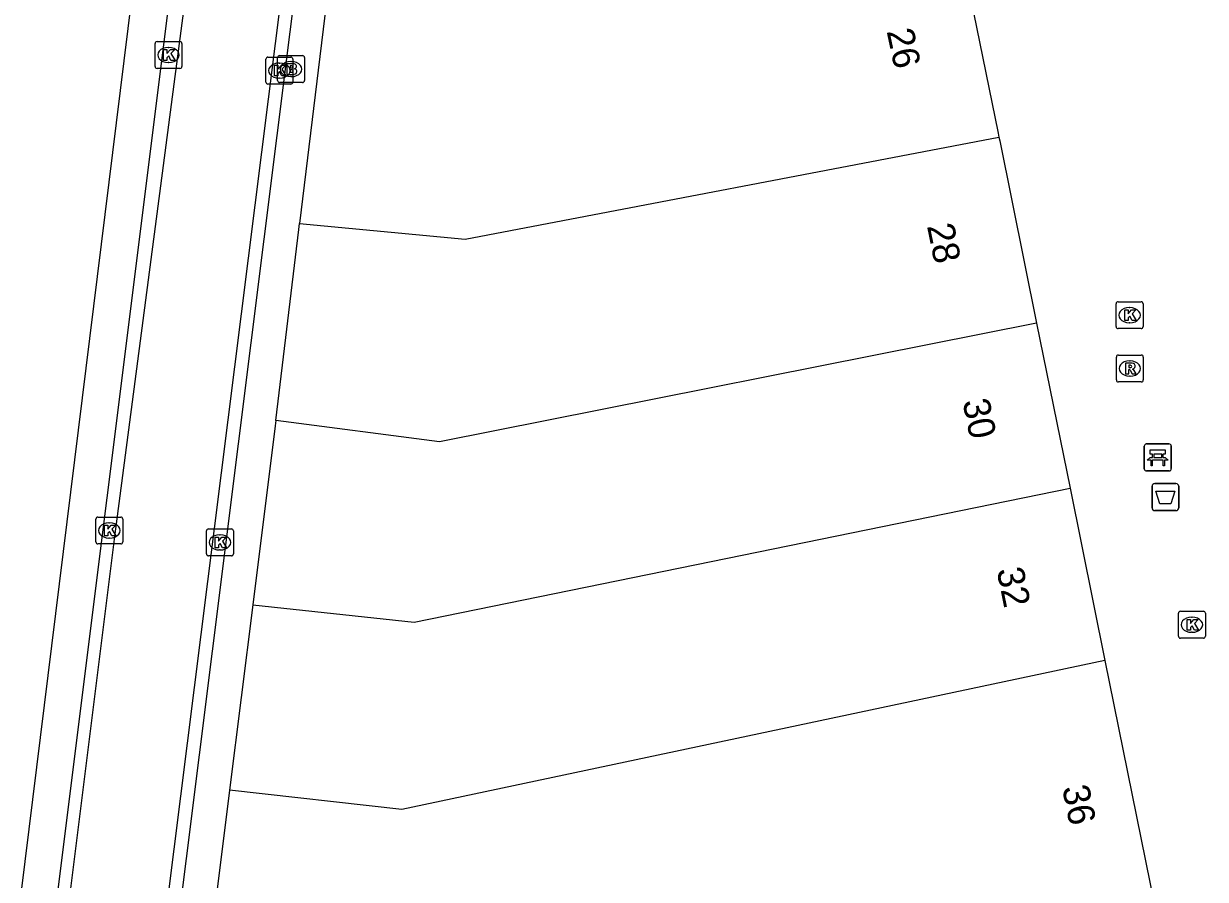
# Model space of a CAD drawing. Extents: x 161087 to 161922, y 382574 to 383873.
# Drawn here: x 161210.78 to 161254.69, y 383414.27 to 383446.07 of the extents above; entities that cross this region are included whole.
import ezdxf

# ---------------------------------------------------------------- set-up
doc = ezdxf.new("R2010")
doc.units = 0
for name, color, linetype in [('IMGEO_Afvalbak', 7, 'Continuous'), ('IMGEO_Bank', 7, 'Continuous'), ('IMGEO_Brandkraan', 7, 'Continuous'), ('IMGEO_Kolk', 7, 'Continuous'), ('IMGEO_Pand', 7, 'Continuous'), ('IMGEO_Pand_nummerreeks', 7, 'Continuous'), ('IMGEO_Rijbaan_lokaal_open', 7, 'Continuous'), ('IMGEO_Rioolput', 7, 'Continuous')]:
    doc.layers.add(name, color=color, linetype=linetype)

msp = doc.modelspace()

# ---------------------------------------------------------------- linework, layer by layer
at = {"layer": 'IMGEO_Afvalbak'}
for p, q in [((161252.709, 383428.08), (161252.709, 383428.88)), ((161252.709, 383428.88), (161252.709, 383428.08)), ((161252.809, 383428.98), (161253.599, 383428.98)), ((161253.599, 383428.98), (161252.809, 383428.98)), ((161253.699, 383428.88), (161253.699, 383428.08)), ((161253.699, 383428.08), (161253.699, 383428.88)), ((161253.599, 383427.98), (161252.809, 383427.98)), ((161252.809, 383427.98), (161253.599, 383427.98))]:
    msp.add_line(p, q, dxfattribs=at)
msp.add_lwpolyline([(161252.852, 383428.694), (161253.556, 383428.694), (161253.407, 383428.224), (161253.001, 383428.224), (161252.852, 383428.694)], dxfattribs=at)
for centre, start, end in [((161252.809, 383428.88), 90, 180), ((161252.809, 383428.88), 90, 180), ((161253.599, 383428.88), 0, 90), ((161253.599, 383428.88), 360, 90), ((161252.809, 383428.08), 180, 270), ((161252.809, 383428.08), 180, 270), ((161253.599, 383428.08), 270, 0), ((161253.599, 383428.08), 270, 0)]:
    msp.add_arc(centre, 0.1, start, end, dxfattribs=at)
at = {"layer": 'IMGEO_Bank'}
for p, q in [((161252.422, 383429.529), (161252.422, 383430.37)), ((161252.422, 383430.37), (161252.422, 383429.529)), ((161252.497, 383430.454), (161253.338, 383430.454)), ((161253.338, 383430.454), (161252.497, 383430.454)), ((161253.422, 383430.379), (161253.422, 383429.538)), ((161253.422, 383429.538), (161253.422, 383430.379)), ((161253.119, 383429.852), (161252.726, 383429.852)), ((161252.731, 383429.96), (161252.731, 383430.066)), ((161252.775, 383430.066), (161252.775, 383429.96)), ((161253.063, 383430.072), (161252.781, 383430.072)), ((161252.781, 383429.954), (161253.063, 383429.954)), ((161253.069, 383429.96), (161253.069, 383430.066)), ((161253.113, 383430.066), (161253.113, 383429.96)), ((161253.347, 383429.454), (161252.506, 383429.454)), ((161252.506, 383429.454), (161253.347, 383429.454))]:
    msp.add_line(p, q, dxfattribs=at)
for points in [[(161252.725, 383430.072), (161252.639, 383430.072), (161252.639, 383430.233), (161253.202, 383430.233), (161253.202, 383430.072), (161253.119, 383430.072)], [(161252.669, 383429.852), (161252.527, 383429.852), (161252.639, 383429.954), (161252.725, 383429.954)], [(161252.719, 383429.845), (161252.719, 383429.638), (161252.676, 383429.638), (161252.676, 383429.845)], [(161253.119, 383429.954), (161253.202, 383429.954), (161253.314, 383429.852), (161253.175, 383429.852)], [(161253.169, 383429.845), (161253.169, 383429.638), (161253.125, 383429.638), (161253.125, 383429.845)]]:
    msp.add_lwpolyline(points, dxfattribs=at)
for centre, radius, start, end in [((161252.5, 383430.376), 0.0779, 92.4484, 184.2845), ((161252.5, 383430.376), 0.0779, 92.4484, 184.2845), ((161253.344, 383430.376), 0.0779, 2.4484, 94.2845), ((161253.344, 383430.376), 0.0779, 2.4484, 94.2845), ((161252.669, 383429.845), 0.00671, 2.8957, 87.1043), ((161252.726, 383429.845), 0.00671, 92.8957, 177.1043), ((161252.724, 383430.065), 0.00671, 2.8957, 87.1043), ((161252.724, 383429.961), 0.00671, 272.8957, 357.1043), ((161252.781, 383430.065), 0.00671, 92.8957, 177.1043), ((161252.781, 383429.961), 0.00671, 182.8957, 267.1043), ((161253.063, 383430.065), 0.00671, 2.8957, 87.1043), ((161253.063, 383429.961), 0.00671, 272.8957, 357.1043), ((161253.12, 383430.065), 0.00671, 92.8957, 177.1043), ((161253.12, 383429.961), 0.00671, 182.8957, 267.1043), ((161253.118, 383429.845), 0.00671, 2.8957, 87.1043), ((161253.175, 383429.845), 0.00671, 92.8957, 177.1043), ((161252.5, 383429.532), 0.0779, 182.4484, 274.2845), ((161252.5, 383429.532), 0.0779, 182.4484, 274.2845), ((161253.344, 383429.532), 0.0779, 272.4484, 4.2845), ((161253.344, 383429.532), 0.0779, 272.4484, 4.2845)]:
    msp.add_arc(centre, radius, start, end, dxfattribs=at)
at = {"layer": 'IMGEO_Brandkraan'}
for p, q in [((161220.214, 383443.959), (161220.214, 383444.811)), ((161220.289, 383444.885), (161221.141, 383444.885)), ((161220.702, 383444.665), (161220.727, 383444.665)), ((161221.215, 383444.811), (161221.215, 383443.959)), ((161221.141, 383443.885), (161220.289, 383443.885)), ((161220.725, 383444.105), (161220.7, 383444.105))]:
    msp.add_line(p, q, dxfattribs=at)
for points in [[(161220.214, 383443.959), (161220.214, 383444.811)], [(161220.289, 383444.885), (161221.141, 383444.885)], [(161221.215, 383444.811), (161221.215, 383443.959)], [(161220.562, 383444.585), (161220.562, 383444.185), (161220.775, 383444.185)], [(161220.793, 383444.585), (161220.562, 383444.585)], [(161220.741, 383444.504), (161220.687, 383444.504), (161220.687, 383444.428)], [(161220.687, 383444.428), (161220.74, 383444.428)], [(161220.749, 383444.352), (161220.687, 383444.352), (161220.687, 383444.271)], [(161220.687, 383444.271), (161220.749, 383444.271)], [(161221.141, 383443.885), (161220.289, 383443.885)]]:
    msp.add_lwpolyline(points, dxfattribs=at)
for centre, radius, start, end in [((161220.291, 383444.809), 0.0765, 91.552, 178.448), ((161220.291, 383444.809), 0.0765, 91.552, 178.448), ((161221.139, 383444.809), 0.0765, 1.552, 88.448), ((161221.139, 383444.809), 0.0765, 1.552, 88.448), ((161220.742, 383444.466), 0.0379, 267.8285, 90.9355), ((161220.75, 383444.311), 0.0404, 269.8759, 90.5077), ((161220.797, 383444.44), 0.145, 59.4692, 91.5367), ((161220.822, 383444.487), 0.0922, 285.5137, 58.1501), ((161220.827, 383444.295), 0.105, 301.3115, 78.989), ((161220.291, 383443.961), 0.0765, 181.552, 268.448), ((161220.291, 383443.961), 0.0765, 181.552, 268.448), ((161220.781, 383444.436), 0.251, 268.6676, 293.5347), ((161221.139, 383443.961), 0.0765, 271.552, 358.448), ((161221.139, 383443.961), 0.0765, 271.552, 358.448)]:
    msp.add_arc(centre, radius, start, end, dxfattribs=at)
for centre, major_axis, ratio, start_param, end_param in [((161220.701, 383444.385), (-0.387, 0.002), 0.722429, 4.712389, 7.853982), ((161220.726, 383444.385), (-0.39, 0.002), 0.717154, 1.570796, 4.712389)]:
    msp.add_ellipse(centre, major_axis=major_axis, ratio=ratio, start_param=start_param, end_param=end_param, dxfattribs=at)
at = {"layer": 'IMGEO_Kolk'}
for p, q in [((161215.66, 383444.483), (161215.66, 383445.335)), ((161215.735, 383445.409), (161216.587, 383445.409)), ((161216.148, 383445.189), (161216.173, 383445.189)), ((161216.661, 383445.335), (161216.661, 383444.483)), ((161219.781, 383443.902), (161219.781, 383444.754)), ((161219.856, 383444.828), (161220.708, 383444.828)), ((161220.782, 383444.754), (161220.782, 383443.902)), ((161216.587, 383444.409), (161215.735, 383444.409)), ((161216.171, 383444.629), (161216.146, 383444.629)), ((161220.269, 383444.608), (161220.294, 383444.608)), ((161220.708, 383443.828), (161219.856, 383443.828)), ((161220.292, 383444.048), (161220.267, 383444.048)), ((161251.373, 383434.814), (161251.373, 383435.666)), ((161251.448, 383435.74), (161252.3, 383435.74)), ((161251.861, 383435.52), (161251.886, 383435.52)), ((161252.374, 383435.666), (161252.374, 383434.814)), ((161252.3, 383434.74), (161251.448, 383434.74)), ((161251.884, 383434.96), (161251.859, 383434.96)), ((161213.461, 383426.813), (161213.461, 383427.665)), ((161213.536, 383427.739), (161214.388, 383427.739)), ((161214.462, 383427.665), (161214.462, 383426.813)), ((161213.949, 383427.519), (161213.974, 383427.519)), ((161217.572, 383426.369), (161217.572, 383427.221)), ((161217.647, 383427.295), (161218.499, 383427.295)), ((161218.573, 383427.221), (161218.573, 383426.369)), ((161214.388, 383426.739), (161213.536, 383426.739)), ((161213.972, 383426.959), (161213.947, 383426.959)), ((161218.06, 383427.075), (161218.085, 383427.075)), ((161218.499, 383426.295), (161217.647, 383426.295)), ((161218.083, 383426.515), (161218.058, 383426.515)), ((161253.689, 383423.31), (161253.689, 383424.162)), ((161253.764, 383424.236), (161254.616, 383424.236)), ((161254.69, 383424.162), (161254.69, 383423.31)), ((161254.177, 383424.016), (161254.202, 383424.016)), ((161254.616, 383423.236), (161253.764, 383423.236)), ((161254.2, 383423.456), (161254.175, 383423.456))]:
    msp.add_line(p, q, dxfattribs=at)
for points in [[(161215.66, 383444.483), (161215.66, 383445.335)], [(161215.735, 383445.409), (161216.587, 383445.409)], [(161215.981, 383445.109), (161216.104, 383445.109), (161216.104, 383444.958), (161216.234, 383445.109), (161216.398, 383445.109), (161216.252, 383444.958), (161216.405, 383444.709), (161216.253, 383444.709), (161216.168, 383444.873), (161216.104, 383444.806), (161216.104, 383444.709), (161215.981, 383444.709), (161215.981, 383445.109)], [(161216.661, 383445.335), (161216.661, 383444.483)], [(161219.781, 383443.902), (161219.781, 383444.754)], [(161219.856, 383444.828), (161220.708, 383444.828)], [(161220.782, 383444.754), (161220.782, 383443.902)], [(161216.587, 383444.409), (161215.735, 383444.409)], [(161220.102, 383444.528), (161220.225, 383444.528), (161220.225, 383444.377), (161220.355, 383444.528), (161220.519, 383444.528), (161220.373, 383444.377), (161220.526, 383444.128), (161220.374, 383444.128), (161220.289, 383444.292), (161220.225, 383444.225), (161220.225, 383444.128), (161220.102, 383444.128), (161220.102, 383444.528)], [(161220.708, 383443.828), (161219.856, 383443.828)], [(161251.373, 383434.814), (161251.373, 383435.666)], [(161251.448, 383435.74), (161252.3, 383435.74)], [(161251.694, 383435.44), (161251.817, 383435.44), (161251.817, 383435.289), (161251.947, 383435.44), (161252.111, 383435.44), (161251.965, 383435.289), (161252.118, 383435.04), (161251.966, 383435.04), (161251.881, 383435.204), (161251.817, 383435.137), (161251.817, 383435.04), (161251.694, 383435.04), (161251.694, 383435.44)], [(161252.374, 383435.666), (161252.374, 383434.814)], [(161252.3, 383434.74), (161251.448, 383434.74)], [(161213.461, 383426.813), (161213.461, 383427.665)], [(161213.536, 383427.739), (161214.388, 383427.739)], [(161214.462, 383427.665), (161214.462, 383426.813)], [(161213.782, 383427.439), (161213.905, 383427.439), (161213.905, 383427.288), (161214.035, 383427.439), (161214.199, 383427.439), (161214.053, 383427.288), (161214.206, 383427.039), (161214.054, 383427.039), (161213.969, 383427.203), (161213.905, 383427.136), (161213.905, 383427.039), (161213.782, 383427.039), (161213.782, 383427.439)], [(161217.572, 383426.369), (161217.572, 383427.221)], [(161217.647, 383427.295), (161218.499, 383427.295)], [(161218.573, 383427.221), (161218.573, 383426.369)], [(161214.388, 383426.739), (161213.536, 383426.739)], [(161217.893, 383426.995), (161218.016, 383426.995), (161218.016, 383426.844), (161218.146, 383426.995), (161218.31, 383426.995), (161218.164, 383426.844), (161218.317, 383426.595), (161218.165, 383426.595), (161218.08, 383426.759), (161218.016, 383426.692), (161218.016, 383426.595), (161217.893, 383426.595), (161217.893, 383426.995)], [(161218.499, 383426.295), (161217.647, 383426.295)], [(161253.689, 383423.31), (161253.689, 383424.162)], [(161253.764, 383424.236), (161254.616, 383424.236)], [(161254.69, 383424.162), (161254.69, 383423.31)], [(161254.01, 383423.936), (161254.133, 383423.936), (161254.133, 383423.785), (161254.263, 383423.936), (161254.427, 383423.936), (161254.281, 383423.785), (161254.434, 383423.536), (161254.282, 383423.536), (161254.197, 383423.7), (161254.133, 383423.633), (161254.133, 383423.536), (161254.01, 383423.536), (161254.01, 383423.936)], [(161254.616, 383423.236), (161253.764, 383423.236)]]:
    msp.add_lwpolyline(points, dxfattribs=at)
for centre, start, end in [((161215.737, 383445.333), 91.552, 178.448), ((161215.737, 383445.333), 91.552, 178.448), ((161216.585, 383445.333), 1.552, 88.448), ((161216.585, 383445.333), 1.552, 88.448), ((161219.858, 383444.752), 91.552, 178.448), ((161219.858, 383444.752), 91.552, 178.448), ((161220.706, 383444.752), 1.552, 88.448), ((161220.706, 383444.752), 1.552, 88.448), ((161215.737, 383444.485), 181.552, 268.448), ((161215.737, 383444.485), 181.552, 268.448), ((161216.585, 383444.485), 271.552, 358.448), ((161216.585, 383444.485), 271.552, 358.448), ((161219.858, 383443.904), 181.552, 268.448), ((161219.858, 383443.904), 181.552, 268.448), ((161220.706, 383443.904), 271.552, 358.448), ((161220.706, 383443.904), 271.552, 358.448), ((161251.45, 383435.664), 91.552, 178.448), ((161251.45, 383435.664), 91.552, 178.448), ((161252.298, 383435.664), 1.552, 88.448), ((161252.298, 383435.664), 1.552, 88.448), ((161251.45, 383434.816), 181.552, 268.448), ((161251.45, 383434.816), 181.552, 268.448), ((161252.298, 383434.816), 271.552, 358.448), ((161252.298, 383434.816), 271.552, 358.448), ((161213.538, 383427.663), 91.552, 178.448), ((161213.538, 383427.663), 91.552, 178.448), ((161214.386, 383427.663), 1.552, 88.448), ((161214.386, 383427.663), 1.552, 88.448), ((161217.649, 383427.219), 91.552, 178.448), ((161217.649, 383427.219), 91.552, 178.448), ((161218.497, 383427.219), 1.552, 88.448), ((161218.497, 383427.219), 1.552, 88.448), ((161213.538, 383426.815), 181.552, 268.448), ((161213.538, 383426.815), 181.552, 268.448), ((161214.386, 383426.815), 271.552, 358.448), ((161214.386, 383426.815), 271.552, 358.448), ((161217.649, 383426.371), 181.552, 268.448), ((161217.649, 383426.371), 181.552, 268.448), ((161218.497, 383426.371), 271.552, 358.448), ((161218.497, 383426.371), 271.552, 358.448), ((161253.766, 383424.16), 91.552, 178.448), ((161253.766, 383424.16), 91.552, 178.448), ((161254.614, 383424.16), 1.552, 88.448), ((161254.614, 383424.16), 1.552, 88.448), ((161253.766, 383423.312), 181.552, 268.448), ((161253.766, 383423.312), 181.552, 268.448), ((161254.614, 383423.312), 271.552, 358.448), ((161254.614, 383423.312), 271.552, 358.448)]:
    msp.add_arc(centre, 0.0765, start, end, dxfattribs=at)
for centre, major_axis, ratio, start_param, end_param in [((161216.147, 383444.909), (-0.387, 0.002), 0.722429, 4.712389, 7.853982), ((161216.172, 383444.909), (-0.39, 0.002), 0.717154, 1.570796, 4.712389), ((161220.268, 383444.328), (-0.387, 0.002), 0.722429, 4.712389, 7.853982), ((161220.293, 383444.328), (-0.39, 0.002), 0.717154, 1.570796, 4.712389), ((161251.86, 383435.24), (-0.387, 0.002), 0.722429, 4.712389, 7.853982), ((161251.885, 383435.24), (-0.39, 0.002), 0.717154, 1.570796, 4.712389), ((161213.948, 383427.239), (-0.387, 0.002), 0.722429, 4.712389, 7.853982), ((161213.973, 383427.239), (-0.39, 0.002), 0.717154, 1.570796, 4.712389), ((161218.059, 383426.795), (-0.387, 0.002), 0.722429, 4.712389, 7.853982), ((161218.084, 383426.795), (-0.39, 0.002), 0.717154, 1.570796, 4.712389), ((161254.176, 383423.736), (-0.387, 0.002), 0.722429, 4.712389, 7.853982), ((161254.201, 383423.736), (-0.39, 0.002), 0.717154, 1.570796, 4.712389)]:
    msp.add_ellipse(centre, major_axis=major_axis, ratio=ratio, start_param=start_param, end_param=end_param, dxfattribs=at)
at = {"layer": 'IMGEO_Pand'}
for points in [[(161209.991, 383408.128), (161214.803, 383447.013), (161214.008, 383460.138)], [(161245.455, 383449.516), (161245.501, 383449.291), (161246.992, 383442.001), (161247.022, 383441.852)], [(161222.073, 383447.187), (161222.024, 383446.788), (161221.031, 383438.652)], [(161221.031, 383438.652), (161227.185, 383438.061), (161247.022, 383441.852)], [(161247.022, 383441.852), (161247.049, 383441.721), (161248.42, 383434.949)], [(161220.145, 383431.325), (161221.004, 383438.429), (161221.031, 383438.652)], [(161248.42, 383434.949), (161226.234, 383430.536), (161220.145, 383431.325)], [(161248.42, 383434.949), (161249.661, 383428.816)], [(161220.145, 383431.325), (161220.121, 383431.128), (161219.292, 383424.479)], [(161219.292, 383424.479), (161225.296, 383423.837), (161249.661, 383428.816)], [(161249.661, 383428.816), (161250.958, 383422.411)], [(161219.292, 383424.479), (161218.433, 383417.593)], [(161250.958, 383422.411), (161224.828, 383416.868), (161218.433, 383417.593)], [(161250.958, 383422.411), (161252.972, 383412.46)], [(161218.433, 383417.593), (161218.407, 383417.384), (161217.126, 383407.179)]]:
    msp.add_lwpolyline(points, dxfattribs=at)
at = {"layer": 'IMGEO_Rijbaan_lokaal_open'}
for points in [[(161215.86, 383407.347), (161222.137, 383457.337), (161221.2, 383461.786), (161220.333, 383465.907), (161214.201, 383467.845)], [(161214.178, 383467.328), (161219.903, 383465.519), (161220.606, 383461.91), (161221.626, 383457.269), (161215.353, 383407.415)], [(161211.774, 383407.891), (161214.171, 383427.018), (161217.025, 383448.84), (161216.753, 383456.746), (161216.173, 383460.459), (161214.496, 383461.832), (161213.926, 383461.478)], [(161215.677, 383460.165), (161216.236, 383456.762), (161216.433, 383448.966), (161211.302, 383407.954)]]:
    msp.add_lwpolyline(points, dxfattribs=at)
at = {"layer": 'IMGEO_Rioolput'}
for p, q in [((161251.383, 383432.832), (161251.383, 383433.684)), ((161251.458, 383433.758), (161252.31, 383433.758)), ((161252.384, 383433.684), (161252.384, 383432.832)), ((161251.871, 383433.538), (161251.896, 383433.538)), ((161251.894, 383432.978), (161251.869, 383432.978)), ((161252.31, 383432.758), (161251.458, 383432.758))]:
    msp.add_line(p, q, dxfattribs=at)
for points in [[(161251.383, 383432.832), (161251.383, 383433.684)], [(161251.458, 383433.758), (161252.31, 383433.758)], [(161252.384, 383433.684), (161252.384, 383432.832)], [(161251.972, 383433.456), (161251.72, 383433.458), (161251.72, 383433.058)], [(161251.898, 383433.377), (161251.844, 383433.377), (161251.844, 383433.296)], [(161251.844, 383433.296), (161251.896, 383433.296)], [(161251.72, 383433.058), (161251.844, 383433.058), (161251.844, 383433.22), (161251.855, 383433.22)], [(161251.902, 383433.191), (161251.973, 383433.058), (161252.113, 383433.058), (161252.048, 383433.184)], [(161252.31, 383432.758), (161251.458, 383432.758)]]:
    msp.add_lwpolyline(points, dxfattribs=at)
for centre, radius, start, end in [((161251.46, 383433.682), 0.0765, 91.552, 178.448), ((161251.46, 383433.682), 0.0765, 91.552, 178.448), ((161252.308, 383433.682), 0.0765, 1.552, 88.448), ((161252.308, 383433.682), 0.0765, 1.552, 88.448), ((161251.88, 383433.485), 0.19, 274.7715, 282.9687), ((161251.904, 383433.281), 0.0964, 77.0061, 93.1865), ((161251.918, 383433.338), 0.0378, 276.6634, 79.6772), ((161251.971, 383433.346), 0.109, 350.3612, 89.416), ((161251.969, 383433.346), 0.112, 277.5842, 350.9817), ((161251.46, 383432.834), 0.0765, 181.552, 268.448), ((161251.46, 383432.834), 0.0765, 181.552, 268.448), ((161251.854, 383433.167), 0.0533, 26.0293, 88.6989), ((161251.953, 383433.131), 0.108, 29.5134, 73.7905), ((161252.308, 383432.834), 0.0765, 271.552, 358.448), ((161252.308, 383432.834), 0.0765, 271.552, 358.448)]:
    msp.add_arc(centre, radius, start, end, dxfattribs=at)
for centre, major_axis, ratio, start_param, end_param in [((161251.87, 383433.258), (-0.387, 0.002), 0.722429, 4.712389, 7.853982), ((161251.895, 383433.258), (-0.39, 0.002), 0.717154, 1.570796, 4.712389)]:
    msp.add_ellipse(centre, major_axis=major_axis, ratio=ratio, start_param=start_param, end_param=end_param, dxfattribs=at)

# ---------------------------------------------------------------- texts
at = {"layer": 'IMGEO_Pand_nummerreeks'}
for s, rotation, p in [('26', 282.0306, (161242.843, 383445.795)), ('28', 281.4432, (161244.343, 383438.557)), ('30', 281.4432, (161245.662, 383432.039)), ('32', 281.4432, (161246.93, 383425.775)), ('36', 281.4416, (161249.364, 383417.683))]:
    msp.add_text(s, height=1, rotation=rotation, dxfattribs=at).set_placement(p)

doc.saveas('drawing.dxf')
